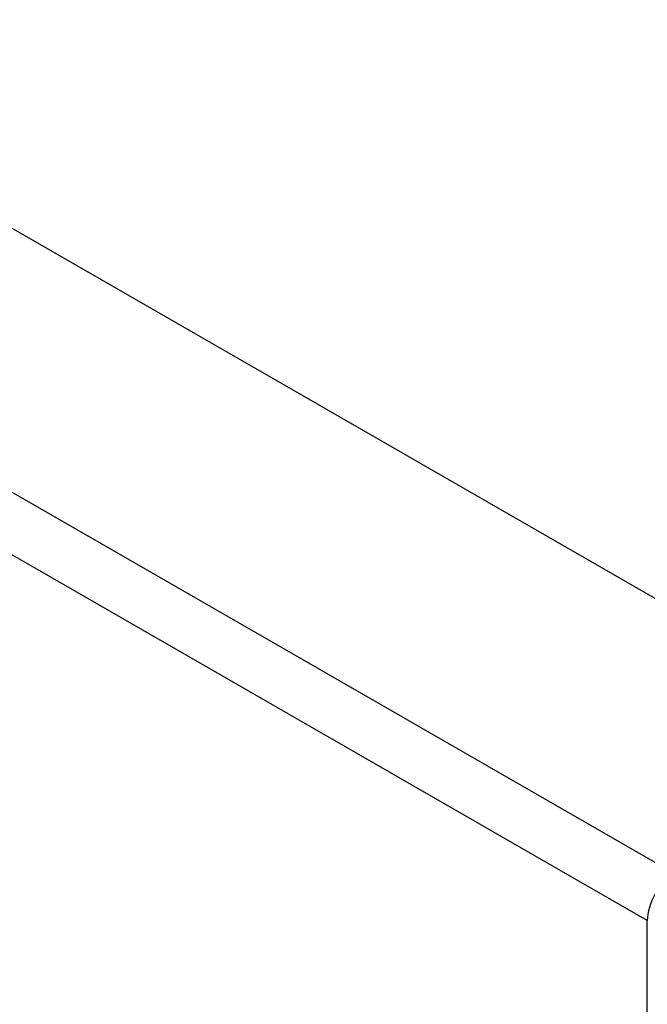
# Model space of a CAD drawing. Header units: inches. Extents: x 12 to 399, y 35 to 190.
# Tile 337 of 355: x 366.55 to 368.17, y 172.14 to 174.68. Entities that reach past the tile are written whole.
import ezdxf

# ---------------------------------------------------------------- set-up
doc = ezdxf.new("R2010")
doc.units = ezdxf.units.IN
doc.header["$MEASUREMENT"] = 0
doc.layers.add('Visible Edges(ANSI)', color=7, linetype='Continuous', lineweight=25)
doc.layers.add('Visible Tangent Edges(ANSI)', color=7, linetype='Continuous', lineweight=25)

msp = doc.modelspace()

# ---------------------------------------------------------------- linework, layer by layer
at = {"layer": 'Visible Edges(ANSI)'}
msp.add_line((339.4119, 189.758), (368.8311, 172.8166), dxfattribs=at)
at = {"layer": 'Visible Tangent Edges(ANSI)'}
for p, q in [((338.8215, 189.418), (368.2406, 172.4766)), ((368.1706, 172.3554), (338.7515, 189.2968)), ((368.1706, 142.3351), (368.1706, 172.3554))]:
    msp.add_line(p, q, dxfattribs=at)
msp.add_ellipse((368.2406, 172.3957), major_axis=(0.0494, 0.0858), ratio=0.578093, start_param=0.783464, end_param=2.354261, dxfattribs=at)

doc.saveas('drawing.dxf')
